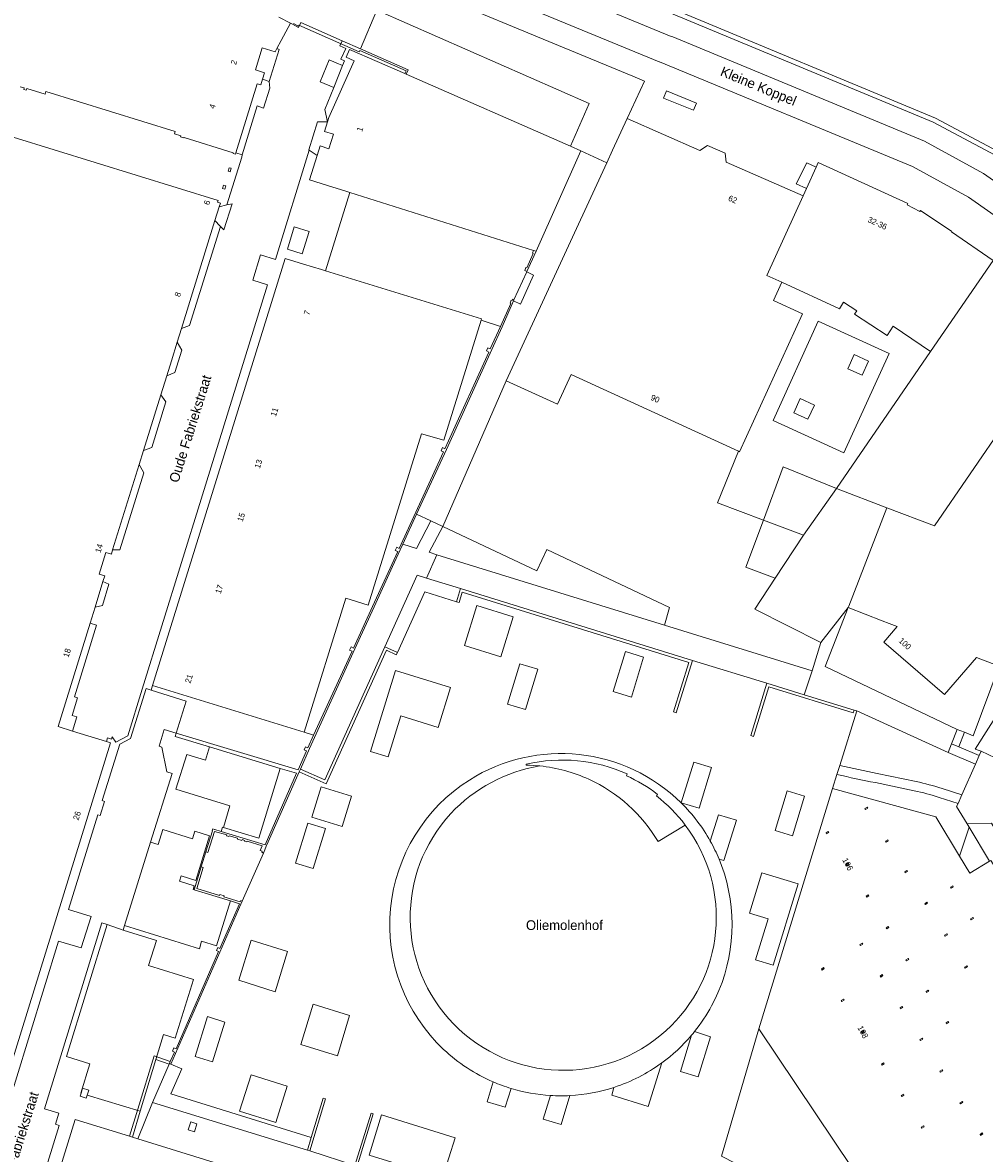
# Model space of a CAD drawing. Header units: metres. Extents: x 151448 to 154749, y 463108 to 465296.
# Tile 294 of 449: x 154432 to 154556, y 463561 to 463706. Entities that reach past the tile are written whole.
import ezdxf
from ezdxf.enums import TextEntityAlignment as Align

# ---------------------------------------------------------------- set-up
doc = ezdxf.new("R2010")
doc.units = ezdxf.units.M
for name, color, linetype, lineweight in [('B-PV-GK-KADEMUUR-GV', 253, 'Continuous', 9), ('B-PV-GR-GROENVOORZIENING-GV', 253, 'Continuous', 9), ('B-PV-IE-TERREINAFSCHEIDING_KUNSTMATIG_HEKWERK-G', 253, 'Continuous', 9), ('B-PV-IE-TERREINAFSCHEIDING_KUNSTMATIG_MUUR-GV', 253, 'Continuous', 9), ('B-PV-OG-BEBOUWING-GV', 1, 'Continuous', 9), ('B-PV-OG-BEBOUWING-T18', 2, 'Continuous', 9), ('B-PV-OG-TERREIN_BEGROEID-GV', 253, 'Continuous', 9), ('B-PV-OG-TERREIN_ERF-GV', 253, 'Continuous', 9), ('B-PV-OG-TOPOGRAFIE-T18', 2, 'Continuous', 9), ('B-PV-OG-WATER-GV', 253, 'Continuous', 9), ('B-PV-VH-GESLOTENVERHARDING_ASFALT-GV', 253, 'Continuous', 9), ('B-PV-VH-GESLOTENVERHARDING_BETON-GV', 253, 'Continuous', 9), ('B-PV-VH-HALFVERHARDING_PUIN-GV', 253, 'Continuous', 9), ('B-PV-VH-HALFVERHARDING_SCHELP-GV', 253, 'Continuous', 9), ('B-PV-VH-OPENVERHARDING_BETONELEMENT-GV', 253, 'Continuous', 9), ('B-PV-VH-OPENVERHARDING_BETONSTRAATSTEEN-GV', 253, 'Continuous', 9), ('B-PV-VH-OPENVERHARDING_SIERBESTRATING-GV', 253, 'Continuous', 9), ('B-PV-VH-OPENVERHARDING_STRAATBAKSTEEN-GV', 253, 'Continuous', 9), ('B-PV-VH-OPENVERHARDING_TEGEL-GV', 253, 'Continuous', 9)]:
    doc.layers.add(name, color=color, linetype=linetype, lineweight=lineweight)
doc.styles.add('Drong', font='txt', dxfattribs={"height": 1.8})

msp = doc.modelspace()

# ---------------------------------------------------------------- linework, layer by layer
at = {"layer": 'B-PV-GK-KADEMUUR-GV', "flags": 128}
for points in [[(154491.196, 463717.62), (154515.275, 463707.544), (154549.088, 463693.498), (154557.036, 463689.243), (154584.759, 463669.819), (154586.116, 463668.869), (154620.806, 463644.539), (154639.847, 463630.844), (154653.605, 463618.336), (154667.03, 463605.589), (154670.836, 463601.231), (154674.023, 463597.583), (154676.6, 463594.632)], [(154677.047, 463595.037), (154667.477, 463605.992), (154654.001, 463618.807), (154640.269, 463631.275), (154621.218, 463644.957), (154586.393, 463669.393), (154557.347, 463689.755), (154549.395, 463694.019), (154515.498, 463708.084), (154491.462, 463718.133)]]:
    msp.add_lwpolyline(points, dxfattribs=at)
at = {"layer": 'B-PV-GR-GROENVOORZIENING-GV', "flags": 128}
for points in [[(154540.797, 463662.861), (154538.976, 463663.688), (154538.148, 463661.868), (154539.969, 463661.04)], [(154533.872, 463657.231), (154532.051, 463658.057), (154531.225, 463656.236), (154533.046, 463655.409)]]:
    msp.add_lwpolyline(points, close=True, dxfattribs=at)
at = {"layer": 'B-PV-IE-TERREINAFSCHEIDING_KUNSTMATIG_HEKWERK-G', "flags": 128}
for points in [[(154467.106, 463706.138), (154467.741, 463705.802), (154467.804, 463705.939), (154475.532, 463702.516), (154475.62, 463702.655), (154481.535, 463700.075), (154481.372, 463699.705)], [(154536.702, 463646.532), (154529.872, 463649.324), (154527.331, 463642.477)], [(154527.331, 463642.477), (154525.089, 463636.437), (154528.845, 463635.02)], [(154536.188, 463608.076), (154549.433, 463604.443)], [(154446.104, 463563.506), (154447.146, 463566.996), (154449.25, 463573.805), (154451.311, 463573.078)]]:
    msp.add_lwpolyline(points, dxfattribs=at)
at = {"layer": 'B-PV-IE-TERREINAFSCHEIDING_KUNSTMATIG_MUUR-GV', "flags": 128}
for points in [[(154498.192, 463676.951), (154497.872, 463677.052), (154497.734, 463676.684), (154497.826, 463676.639), (154497.006, 463674.811), (154496.905, 463674.857), (154496.742, 463674.472), (154497.028, 463674.344)], [(154495.293, 463670.59), (154495.348, 463670.71), (154495.192, 463670.779), (154495.131, 463670.641), (154495.026, 463670.688), (154494.866, 463670.297), (154494.963, 463670.258), (154493.642, 463667.312), (154492.33, 463664.42), (154492.02, 463664.561), (154491.838, 463664.16), (154492.148, 463664.02), (154486.982, 463652.637), (154486.516, 463651.624), (154486.208, 463651.766), (154486.024, 463651.366), (154486.333, 463651.224), (154480.651, 463638.857), (154480.342, 463638.999), (154480.158, 463638.599), (154480.467, 463638.457), (154477.23, 463631.411), (154474.793, 463626.08), (154474.484, 463626.221), (154474.301, 463625.821), (154474.611, 463625.679), (154469.689, 463614.912), (154468.958, 463613.283), (154468.656, 463613.419), (154468.481, 463613.026), (154468.796, 463612.887), (154467.717, 463610.471), (154452.061, 463615.169), (154451.936, 463614.76), (154456.336, 463613.42), (154465.416, 463610.656), (154467.491, 463610.025), (154463.475, 463600.86), (154457.849, 463602.561), (154457.012, 463602.814), (154457.01, 463602.829), (154456.77, 463602.898), (154456.707, 463602.673), (154456.72, 463602.658), (154455.871, 463599.943), (154456.153, 463599.855), (154457.002, 463602.581), (154458.561, 463602.125), (154458.53, 463602.02), (154458.833, 463601.919), (154458.871, 463602.032), (154459.955, 463601.699), (154459.918, 463601.579), (154460.483, 463601.41), (154460.519, 463601.528), (154460.867, 463601.422), (154460.837, 463601.313), (154461.146, 463601.229), (154461.173, 463601.327), (154463.115, 463600.743), (154462.862, 463600.147), (154463.104, 463600.036), (154463.057, 463599.904), (154463.249, 463599.809), (154463.672, 463600.791), (154463.711, 463600.877), (154467.84, 463610.229), (154467.991, 463610.573), (154469.15, 463613.197), (154474.984, 463625.992), (154477.431, 463631.349), (154479.811, 463636.527), (154480.8, 463638.678), (154481.122, 463639.379), (154482.889, 463643.225), (154486.707, 463651.536), (154487.142, 463652.488), (154492.521, 463664.334), (154493.842, 463667.249)], [(154488.515, 463633.696), (154487.996, 463632.019), (154488.325, 463631.917), (154488.731, 463633.23), (154517.783, 463624.244), (154515.82, 463617.895), (154516.167, 463617.788), (154518.244, 463624.501)], [(154480.42, 463625.529), (154478.828, 463626.235), (154471.131, 463609.19), (154467.991, 463610.573), (154467.84, 463610.229), (154471.319, 463608.694), (154479.031, 463625.789), (154480.286, 463625.228)], [(154538.953, 463618.122), (154532.572, 463620.094), (154527.782, 463621.574), (154525.705, 463614.852), (154526.066, 463614.74), (154528.035, 463621.114), (154538.845, 463617.773)], [(154454.362, 463595.083), (154459.037, 463593.661), (154460.179, 463593.313), (154457.675, 463587.571), (154457.395, 463587.694), (154457.232, 463587.295), (154457.498, 463587.172), (154452.061, 463574.701), (154451.768, 463574.826), (154451.588, 463574.428), (154451.88, 463574.304), (154451.311, 463573.078), (154451.215, 463572.85), (154451.406, 463572.763), (154460.362, 463593.244), (154460.522, 463593.627), (154460.346, 463593.718), (154460.276, 463593.572), (154458.188, 463594.214), (154458.22, 463594.319), (154457.659, 463594.491), (154457.625, 463594.38), (154454.715, 463595.275), (154455.557, 463597.947), (154455.276, 463598.036)], [(154469.394, 463563.337), (154468.901, 463561.707), (154469.188, 463561.62), (154471.211, 463568.309), (154470.924, 463568.396)], [(154506.968, 463549.918), (154517.616, 463546.645), (154519.768, 463553.644), (154519.494, 463553.728), (154517.431, 463547.019), (154475.349, 463559.955), (154477.329, 463566.396), (154477.047, 463566.483), (154474.978, 463559.752)]]:
    msp.add_lwpolyline(points, close=True, dxfattribs=at)
at = {"layer": 'B-PV-OG-BEBOUWING-GV', "flags": 128}
for points in [[(154432.08, 463698.018), (154432.592, 463697.881), (154432.538, 463697.678), (154432.871, 463697.589), (154432.935, 463697.816), (154435.269, 463697.084), (154435.37, 463697.405), (154451.932, 463692.289), (154451.842, 463691.995), (154452.676, 463691.738), (154452.639, 463691.61), (154453.071, 463691.482), (154453.087, 463691.525), (154459.393, 463689.577), (154459.361, 463689.475), (154459.672, 463689.378), (154459.729, 463689.562), (154462.474, 463698.387), (154462.907, 463698.254), (154463.131, 463698.979), (154463.39, 463699.821), (154462.242, 463700.175), (154463.11, 463703.007), (154464.757, 463702.516), (154464.99, 463702.943), (154465.543, 463703.957), (154466.716, 463706.178), (154465.23, 463706.953)], [(154426.95, 463559.993), (154443.657, 463613.932), (154443.146, 463614.09), (154438.793, 463615.437), (154436.95, 463616.007), (154441.043, 463629.267), (154441.675, 463631.315), (154442.692, 463634.608), (154442.919, 463635.343), (154442.197, 463635.56), (154443.048, 463638.339), (154443.77, 463638.121), (154443.936, 463638.658), (154447.334, 463649.611), (154447.896, 463651.422), (154450.105, 463658.544), (154450.866, 463660.994), (154451.459, 463662.907), (154452.194, 463665.274), (154452.739, 463667.03), (154457.036, 463680.87), (154457.588, 463682.649), (154457.738, 463683.104), (154457.394, 463683.218), (154457.467, 463683.46), (154425.89, 463693.17)]]:
    msp.add_lwpolyline(points, dxfattribs=at)
for points in [[(154503.952, 463689.809), (154502.613, 463690.396), (154481.567, 463699.62), (154481.372, 463699.705), (154474.3, 463702.805), (154473.852, 463701.813), (154474.873, 463701.352), (154471.655, 463694.084), (154471.482, 463693.522), (154471.096, 463692.281), (154472.228, 463691.929), (154471.655, 463690.079), (154470.52, 463690.437), (154470.129, 463689.196), (154469.164, 463686.116), (154471.484, 463685.38), (154473.821, 463684.639), (154474.314, 463684.483), (154497.872, 463677.052), (154498.192, 463676.951)], [(154509.888, 463693.944), (154508.007, 463689.886), (154507.264, 463688.278), (154494.351, 463660.334), (154500.945, 463657.342), (154502.692, 463661.137), (154524.121, 463651.306), (154524.254, 463651.245), (154532.343, 463668.922), (154528.633, 463670.62), (154529.704, 463672.959), (154527.75, 463673.853), (154532.407, 463684.032), (154522.57, 463688.365), (154522.428, 463689.522), (154520.17, 463690.515), (154519.175, 463689.858)], [(154458.984, 463687.141), (154459.118, 463687.571), (154458.854, 463687.653), (154458.72, 463687.224)], [(154534.101, 463687.725), (154532.843, 463684.982), (154532.407, 463684.032), (154527.75, 463673.853), (154529.704, 463672.959), (154537.09, 463669.582), (154537.6, 463670.395), (154539.312, 463669.321), (154539.018, 463668.869), (154543.189, 463666.16), (154543.948, 463667.36), (154548.756, 463664.084), (154556.797, 463675.743), (154551.421, 463679.41), (154551.468, 463679.482), (154547.471, 463682.173), (154547.365, 463682.016), (154545.745, 463682.897), (154545.824, 463683.069), (154534.369, 463688.31)], [(154458.297, 463684.919), (154458.427, 463685.334), (154458.162, 463685.417), (154458.032, 463685.001)], [(154468.377, 463675.305), (154466.044, 463676.024), (154449.059, 463621.264), (154468.486, 463615.283), (154473.825, 463632.47), (154476.67, 463631.586), (154483.497, 463653.542), (154486.378, 463652.709), (154491.162, 463668.089), (154491.219, 463668.27), (154471.21, 463674.432), (154470.718, 463674.584)], [(154556.797, 463675.743), (154548.756, 463664.084), (154536.702, 463646.532), (154543.167, 463644.06), (154549.246, 463641.736), (154567.542, 463668.402), (154556.899, 463675.72), (154556.874, 463675.69)], [(154557.533, 463623.771), (154572.964, 463646.572), (154570.046, 463648.577), (154574.146, 463654.546), (154578.187, 463660.429), (154578.492, 463660.874), (154567.542, 463668.402), (154549.246, 463641.736), (154543.167, 463644.06), (154538.287, 463631.459), (154538.212, 463631.266), (154542.544, 463629.587), (154543.447, 463629.236), (154544.485, 463628.834), (154542.762, 463626.831), (154550.548, 463620.134), (154554.656, 463624.879)], [(154540.619, 463605.678), (154540.34, 463605.505), (154540.419, 463605.377), (154540.698, 463605.551)], [(154535.635, 463602.55), (154535.356, 463602.377), (154535.435, 463602.249), (154535.714, 463602.422)], [(154543.257, 463601.495), (154542.978, 463601.321), (154543.058, 463601.194), (154543.336, 463601.367)], [(154538.205, 463598.5), (154537.926, 463598.327), (154538.005, 463598.199), (154538.284, 463598.373)], [(154545.718, 463597.555), (154545.439, 463597.381), (154545.518, 463597.254), (154545.797, 463597.427)], [(154540.77, 463594.436), (154540.491, 463594.263), (154540.57, 463594.136), (154540.849, 463594.309)], [(154551.591, 463595.588), (154551.312, 463595.415), (154551.391, 463595.288), (154551.67, 463595.461)], [(154548.285, 463593.491), (154548.006, 463593.317), (154548.085, 463593.19), (154548.364, 463593.363)], [(154554.158, 463591.545), (154553.879, 463591.372), (154553.958, 463591.245), (154554.237, 463591.418)], [(154543.329, 463590.375), (154543.05, 463590.202), (154543.13, 463590.075), (154543.408, 463590.248)], [(154550.838, 463589.432), (154550.56, 463589.259), (154550.639, 463589.132), (154550.918, 463589.305)], [(154539.787, 463587.96), (154540.065, 463588.139), (154539.984, 463588.265), (154539.706, 463588.086)], [(154545.882, 463586.308), (154545.603, 463586.135), (154545.682, 463586.007), (154545.961, 463586.181)], [(154534.841, 463584.811), (154535.119, 463584.989), (154535.038, 463585.116), (154534.759, 463584.937)], [(154542.37, 463583.912), (154542.648, 463584.091), (154542.567, 463584.217), (154542.289, 463584.038)], [(154553.203, 463585.064), (154553.482, 463585.243), (154553.4, 463585.369), (154553.122, 463585.19)], [(154548.451, 463582.251), (154548.172, 463582.078), (154548.251, 463581.95), (154548.53, 463582.123)], [(154537.393, 463580.771), (154537.671, 463580.949), (154537.589, 463581.076), (154537.311, 463580.897)], [(154544.92, 463579.85), (154545.198, 463580.029), (154545.117, 463580.155), (154544.839, 463579.976)], [(154539.968, 463576.699), (154540.246, 463576.878), (154540.165, 463577.004), (154539.887, 463576.825)], [(154551.087, 463578.08), (154551.014, 463578.198), (154550.735, 463578.025), (154550.809, 463577.906), (154550.814, 463577.897), (154551.093, 463578.071)], [(154547.474, 463575.789), (154547.752, 463575.967), (154547.671, 463576.094), (154547.393, 463575.915)], [(154542.531, 463572.625), (154542.809, 463572.804), (154542.728, 463572.93), (154542.45, 463572.751)], [(154550.036, 463571.727), (154550.314, 463571.906), (154550.233, 463572.032), (154549.955, 463571.853)], [(154440.877, 463569.408), (154440.089, 463569.653), (154439.891, 463569.017), (154439.769, 463568.627), (154440.557, 463568.381), (154440.68, 463568.776)], [(154545.071, 463568.599), (154545.349, 463568.778), (154545.268, 463568.904), (154544.99, 463568.725)], [(154552.606, 463567.675), (154552.884, 463567.854), (154552.803, 463567.98), (154552.525, 463567.801)], [(154446.104, 463563.506), (154439.154, 463565.663), (154430.378, 463537.387), (154458.505, 463528.656), (154458.386, 463528.274), (154458.768, 463528.156), (154467.678, 463556.865), (154467.759, 463557.126), (154467.396, 463557.251), (154467.295, 463556.928), (154447.151, 463563.181), (154446.467, 463563.393)], [(154453.954, 463565.339), (154453.634, 463564.312), (154454.422, 463564.067), (154454.742, 463565.094)], [(154547.641, 463564.55), (154547.919, 463564.729), (154547.838, 463564.855), (154547.56, 463564.676)], [(154555.171, 463563.618), (154555.449, 463563.797), (154555.368, 463563.923), (154555.089, 463563.744)]]:
    msp.add_lwpolyline(points, close=True, dxfattribs=at)
at = {"layer": 'B-PV-OG-TERREIN_BEGROEID-GV', "flags": 128}
for points in [[(154484.725, 463642.367), (154482.889, 463643.225), (154481.122, 463639.379), (154482.856, 463638.856)], [(154493.665, 463624.959), (154495.244, 463630.096), (154490.595, 463631.524), (154489.016, 463626.387)], [(154539.287, 463618.019), (154550.99, 463612.681), (154551.429, 463613.797), (154552.156, 463615.649), (154535.256, 463623.704), (154538.212, 463631.266), (154534.699, 463626.787), (154533.568, 463623.164), (154532.572, 463620.094), (154538.953, 463618.122)], [(154554.481, 463613.112), (154563.82, 463627.841), (154557.533, 463623.771), (154554.195, 463614.848), (154553.083, 463615.285), (154552.355, 463613.433), (154554.975, 463612.289), (154555.235, 463612.879)], [(154511.969, 463624.928), (154509.647, 463625.627), (154508.099, 463620.491), (154510.422, 463619.792)], [(154480.885, 463617.378), (154485.647, 463615.897), (154487.239, 463621.015), (154480.195, 463623.206), (154476.967, 463612.827), (154479.249, 463612.118)], [(154498.417, 463623.368), (154496.102, 463624.065), (154494.543, 463618.892), (154496.858, 463618.195)], [(154516.802, 463606.227), (154519.103, 463605.542), (154520.677, 463610.754), (154518.409, 463611.443)], [(154530.371, 463607.771), (154528.827, 463602.683), (154531.052, 463602.008), (154532.596, 463607.096)], [(154471.212, 463602.948), (154468.929, 463603.642), (154467.369, 463598.508), (154469.652, 463597.814)], [(154571.766, 463574.715), (154577.407, 463578.29), (154575.664, 463579.555), (154574.481, 463580.699), (154573.57, 463581.822), (154572.885, 463582.825), (154569.99, 463587.75), (154569.342, 463588.774), (154568.82, 463589.499), (154568.006, 463590.394), (154567.35, 463591.013), (154565.36, 463592.82), (154563.566, 463594.426), (154562.454, 463595.47), (154561.399, 463596.578), (154560.027, 463598.219), (154559.483, 463598.938), (154558.451, 463600.447), (154557.502, 463602.007), (154556.564, 463603.618), (154553.428, 463603.566), (154553.701, 463603.118), (154556.308, 463598.753), (154556.47, 463598.851)], [(154527.147, 463597.273), (154525.557, 463592.109), (154527.944, 463591.374), (154526.33, 463586.131), (154528.597, 463585.432), (154531.802, 463595.84)], [(154461.694, 463588.632), (154460.092, 463583.491), (154464.759, 463582.037), (154466.36, 463587.178)], [(154468.061, 463575.246), (154472.741, 463573.828), (154474.307, 463578.998), (154469.626, 463580.416)], [(154456.073, 463578.835), (154454.493, 463573.723), (154456.741, 463573.028), (154458.321, 463578.14)], [(154460.213, 463566.725), (154464.829, 463565.272), (154466.297, 463569.934), (154461.681, 463571.388)], [(154478.378, 463566.236), (154476.789, 463561.084), (154486.223, 463558.173), (154487.813, 463563.324)]]:
    msp.add_lwpolyline(points, close=True, dxfattribs=at)
for points in [[(154550.99, 463612.681), (154539.287, 463618.019), (154537.11, 463611.035)], [(154550.239, 463608.082), (154552.764, 463607.275), (154554.497, 463611.205), (154550.99, 463612.681)], [(154536.752, 463609.887), (154536.188, 463608.076), (154549.433, 463604.443), (154552.482, 463599.404)], [(154546.661, 463607.792), (154541.691, 463608.835)], [(154541.925, 463610.013), (154546.907, 463608.966)], [(154552.482, 463599.404), (154553.701, 463603.118), (154553.428, 463603.566), (154552.094, 463605.756), (154552.277, 463606.17), (154549.872, 463606.94)], [(154521.647, 463599.025), (154522.254, 463598.846), (154523.867, 463604.035), (154521.598, 463604.725), (154520.527, 463601.334)], [(154518.112, 463576.444), (154516.688, 463571.822), (154518.959, 463571.138), (154520.545, 463576.257), (154518.507, 463576.925)], [(154508.184, 463569.773), (154507.895, 463568.785), (154512.558, 463567.309), (154514.3, 463572.902)], [(154492.715, 463570.47), (154491.945, 463567.93), (154494.231, 463567.227), (154494.992, 463569.638)], [(154500.049, 463568.73), (154499.115, 463565.714), (154501.413, 463565.006), (154502.545, 463568.721)]]:
    msp.add_lwpolyline(points, dxfattribs=at)
at = {"layer": 'B-PV-OG-TERREIN_BEGROEID-GV'}
for points in [[(154537.11, 463611.035, 0.0124722), (154541.925, 463610.013)], [(154541.691, 463608.835, -0.0125447), (154536.752, 463609.887)], [(154546.907, 463608.966, -0.0270199), (154550.239, 463608.082)], [(154549.872, 463606.94, 0.0267969), (154546.661, 463607.792)], [(154520.527, 463601.334, -0.0294527), (154521.647, 463599.025)], [(154518.507, 463576.925, -0.0067839), (154518.112, 463576.444)], [(154514.3, 463572.902, -0.0787732), (154508.184, 463569.773)], [(154494.992, 463569.638, -0.0272777), (154492.715, 463570.47)], [(154502.545, 463568.721, -0.0284451), (154500.049, 463568.73)]]:
    msp.add_lwpolyline(points, format="xyb", dxfattribs=at)
at = {"layer": 'B-PV-OG-TERREIN_ERF-GV', "flags": 128}
for points in [[(154425.89, 463693.17), (154457.467, 463683.46), (154457.394, 463683.218), (154457.738, 463683.104), (154457.588, 463682.649), (154458.562, 463682.871), (154460.506, 463689.008), (154460.542, 463689.309), (154459.729, 463689.562), (154459.672, 463689.378), (154459.361, 463689.475), (154459.393, 463689.577), (154453.087, 463691.525), (154453.071, 463691.482), (154452.639, 463691.61), (154452.676, 463691.738), (154451.842, 463691.995), (154451.932, 463692.289), (154435.37, 463697.405), (154435.269, 463697.084), (154432.935, 463697.816), (154432.871, 463697.589), (154432.538, 463697.678), (154432.592, 463697.881), (154432.08, 463698.018)], [(154560.238, 463543.685), (154567.395, 463547.977), (154574.077, 463551.582), (154575.48, 463552.27), (154576.737, 463552.872), (154581.854, 463555.163), (154583.116, 463555.694), (154583.681, 463555.913), (154582.366, 463557.988), (154581.862, 463558.782), (154581.84, 463558.818), (154577.548, 463565.591), (154577.375, 463565.864), (154576.591, 463567.101), (154571.766, 463574.715), (154556.47, 463598.851), (154556.308, 463598.753), (154553.796, 463597.233), (154552.482, 463599.404), (154549.433, 463604.443), (154536.188, 463608.076), (154526.74, 463577.279), (154538.768, 463559.367)]]:
    msp.add_lwpolyline(points, dxfattribs=at)
for points in [[(154459.118, 463687.571), (154458.984, 463687.141), (154458.72, 463687.224), (154458.854, 463687.653)], [(154458.427, 463685.334), (154458.297, 463684.919), (154458.032, 463685.001), (154458.162, 463685.417)], [(154532.482, 463640.536), (154528.845, 463635.02), (154526.231, 463631.055), (154534.699, 463626.787), (154538.212, 463631.266), (154538.287, 463631.459), (154543.167, 463644.06), (154536.702, 463646.532)], [(154458.13, 463603.076), (154458.016, 463603.111), (154457.849, 463602.561), (154463.475, 463600.86), (154467.491, 463610.025), (154465.416, 463610.656), (154462.678, 463601.693)], [(154540.619, 463605.678), (154540.698, 463605.551), (154540.419, 463605.377), (154540.34, 463605.505)], [(154535.635, 463602.55), (154535.714, 463602.422), (154535.435, 463602.249), (154535.356, 463602.377)], [(154543.257, 463601.495), (154543.336, 463601.367), (154543.058, 463601.194), (154542.978, 463601.321)], [(154538.205, 463598.5), (154538.284, 463598.373), (154538.005, 463598.199), (154537.926, 463598.327)], [(154545.718, 463597.555), (154545.797, 463597.427), (154545.518, 463597.254), (154545.439, 463597.381)], [(154540.77, 463594.436), (154540.849, 463594.309), (154540.57, 463594.136), (154540.491, 463594.263)], [(154551.591, 463595.588), (154551.67, 463595.461), (154551.391, 463595.288), (154551.312, 463595.415)], [(154548.285, 463593.491), (154548.364, 463593.363), (154548.085, 463593.19), (154548.006, 463593.317)], [(154554.158, 463591.545), (154554.237, 463591.418), (154553.958, 463591.245), (154553.879, 463591.372)], [(154543.329, 463590.375), (154543.408, 463590.248), (154543.13, 463590.075), (154543.05, 463590.202)], [(154550.838, 463589.432), (154550.918, 463589.305), (154550.639, 463589.132), (154550.56, 463589.259)], [(154539.787, 463587.96), (154539.706, 463588.086), (154539.984, 463588.265), (154540.065, 463588.139)], [(154545.882, 463586.308), (154545.961, 463586.181), (154545.682, 463586.007), (154545.603, 463586.135)], [(154534.841, 463584.811), (154534.759, 463584.937), (154535.038, 463585.116), (154535.119, 463584.989)], [(154542.37, 463583.912), (154542.289, 463584.038), (154542.567, 463584.217), (154542.648, 463584.091)], [(154553.203, 463585.064), (154553.122, 463585.19), (154553.4, 463585.369), (154553.482, 463585.243)], [(154548.451, 463582.251), (154548.53, 463582.123), (154548.251, 463581.95), (154548.172, 463582.078)], [(154537.393, 463580.771), (154537.311, 463580.897), (154537.589, 463581.076), (154537.671, 463580.949)], [(154544.92, 463579.85), (154544.839, 463579.976), (154545.117, 463580.155), (154545.198, 463580.029)], [(154539.968, 463576.699), (154539.887, 463576.825), (154540.165, 463577.004), (154540.246, 463576.878)], [(154550.809, 463577.906), (154550.735, 463578.025), (154551.014, 463578.198), (154551.087, 463578.08), (154551.093, 463578.071), (154550.814, 463577.897)], [(154547.474, 463575.789), (154547.393, 463575.915), (154547.671, 463576.094), (154547.752, 463575.967)], [(154542.531, 463572.625), (154542.45, 463572.751), (154542.728, 463572.93), (154542.809, 463572.804)], [(154550.036, 463571.727), (154549.955, 463571.853), (154550.233, 463572.032), (154550.314, 463571.906)], [(154545.071, 463568.599), (154544.99, 463568.725), (154545.268, 463568.904), (154545.349, 463568.778)], [(154552.606, 463567.675), (154552.525, 463567.801), (154552.803, 463567.98), (154552.884, 463567.854)], [(154547.641, 463564.55), (154547.56, 463564.676), (154547.838, 463564.855), (154547.919, 463564.729)], [(154555.171, 463563.618), (154555.089, 463563.744), (154555.368, 463563.923), (154555.449, 463563.797)]]:
    msp.add_lwpolyline(points, close=True, dxfattribs=at)
at = {"layer": 'B-PV-OG-WATER-GV', "flags": 128}
msp.add_lwpolyline([(154491.462, 463718.133), (154515.498, 463708.084), (154549.395, 463694.019), (154557.347, 463689.755), (154586.393, 463669.393), (154621.218, 463644.957), (154640.269, 463631.275), (154654.001, 463618.807), (154667.477, 463605.992), (154677.047, 463595.037)], dxfattribs=at)
at = {"layer": 'B-PV-VH-GESLOTENVERHARDING_ASFALT-GV', "flags": 128}
for points in [[(154447.896, 463651.422), (154447.334, 463649.611), (154447.923, 463648.533), (154444.843, 463638.688), (154443.936, 463638.658), (154443.77, 463638.121), (154443.048, 463638.339), (154442.197, 463635.56), (154442.919, 463635.343), (154442.692, 463634.608), (154443.459, 463634.267), (154442.633, 463631.527), (154441.675, 463631.315), (154441.043, 463629.267), (154441.856, 463629.013), (154439.061, 463619.844), (154439.432, 463619.719), (154438.759, 463617.443), (154439.334, 463617.248), (154438.793, 463615.437), (154443.146, 463614.09), (154443.29, 463614.558), (154443.802, 463614.4), (154443.857, 463614.708), (154444.363, 463614.011), (154445.888, 463614.82), (154447.736, 463620.798), (154455.271, 463645.179), (154463.799, 463672.653), (154461.89, 463673.251), (154462.866, 463676.466), (154464.787, 463675.865), (154469.105, 463689.899), (154469.059, 463689.929), (154470.185, 463693.537), (154471.482, 463693.522), (154471.12, 463695.102), (154472.277, 463697.923), (154470.542, 463698.667), (154471.701, 463701.472), (154472.581, 463701.093), (154473.408, 463700.736), (154473.638, 463701.339), (154473.191, 463701.541), (154473.818, 463702.927), (154473.038, 463703.28), (154473.332, 463703.913), (154468.04, 463706.242), (154467.768, 463705.623), (154466.984, 463706.037), (154466.716, 463706.178), (154465.543, 463703.957), (154464.99, 463702.943), (154465.269, 463702.792), (154464.009, 463698.708), (154464.062, 463697.862), (154463.273, 463695.285), (154462.468, 463695.572), (154460.542, 463689.309), (154460.506, 463689.008), (154458.562, 463682.871), (154459.236, 463683.025), (154458.182, 463679.679), (154457.76, 463680.098), (154453.779, 463667.431), (154452.739, 463667.03), (154452.194, 463665.274), (154452.795, 463664.271), (154451.914, 463661.412), (154450.866, 463660.994), (154450.105, 463658.544), (154450.741, 463657.643), (154448.948, 463651.799)], [(154497.005, 463674.295), (154497.882, 463673.881), (154496.192, 463670.179), (154495.293, 463670.59), (154493.842, 463667.249), (154492.521, 463664.334), (154487.142, 463652.488), (154486.707, 463651.536), (154482.889, 463643.225), (154484.725, 463642.367), (154486.255, 463641.652), (154494.351, 463660.334), (154507.264, 463688.278), (154503.952, 463689.809), (154498.192, 463676.951), (154497.028, 463674.344)], [(154493.665, 463624.959), (154489.016, 463626.387), (154490.595, 463631.524), (154495.244, 463630.096)], [(154511.969, 463624.928), (154510.422, 463619.792), (154508.099, 463620.491), (154509.647, 463625.627)], [(154480.885, 463617.378), (154479.249, 463612.118), (154476.967, 463612.827), (154480.195, 463623.206), (154487.239, 463621.015), (154485.647, 463615.897)], [(154498.417, 463623.368), (154496.858, 463618.195), (154494.543, 463618.892), (154496.102, 463624.065)], [(154516.802, 463606.227), (154518.409, 463611.443), (154520.677, 463610.754), (154519.103, 463605.542)], [(154474.528, 463607.1), (154473.342, 463603.22), (154469.463, 463604.404), (154470.649, 463608.285)], [(154530.371, 463607.771), (154532.596, 463607.096), (154531.052, 463602.008), (154528.827, 463602.683)], [(154471.212, 463602.948), (154469.652, 463597.814), (154467.369, 463598.508), (154468.929, 463603.642)], [(154527.147, 463597.273), (154531.802, 463595.84), (154528.597, 463585.432), (154526.33, 463586.131), (154527.944, 463591.374), (154525.557, 463592.109)], [(154461.694, 463588.632), (154466.36, 463587.178), (154464.759, 463582.037), (154460.092, 463583.491)], [(154468.061, 463575.246), (154469.626, 463580.416), (154474.307, 463578.998), (154472.741, 463573.828)], [(154456.073, 463578.835), (154458.321, 463578.14), (154456.741, 463573.028), (154454.493, 463573.723)], [(154460.213, 463566.725), (154461.681, 463571.388), (154466.297, 463569.934), (154464.829, 463565.272)], [(154478.378, 463566.236), (154487.813, 463563.324), (154486.223, 463558.173), (154476.789, 463561.084)]]:
    msp.add_lwpolyline(points, close=True, dxfattribs=at)
for points in [[(154521.972, 463560.972), (154526.74, 463577.279), (154536.188, 463608.076), (154536.752, 463609.887), (154537.11, 463611.035), (154539.287, 463618.019), (154538.953, 463618.122), (154538.845, 463617.773), (154528.035, 463621.114), (154526.066, 463614.74), (154525.705, 463614.852), (154527.782, 463621.574), (154518.244, 463624.501), (154516.167, 463617.788), (154515.82, 463617.895), (154517.783, 463624.244), (154488.731, 463633.23), (154488.325, 463631.917), (154487.996, 463632.019), (154483.942, 463633.284), (154480.42, 463625.529), (154480.286, 463625.228), (154479.031, 463625.789), (154471.319, 463608.694), (154467.84, 463610.229), (154463.711, 463600.877), (154463.672, 463600.791), (154463.249, 463599.809), (154460.522, 463593.627), (154460.362, 463593.244), (154451.406, 463572.763), (154452.81, 463572.143), (154451.388, 463568.924), (154469.394, 463563.337), (154470.924, 463568.396), (154471.211, 463568.309), (154469.188, 463561.62), (154474.978, 463559.752), (154477.047, 463566.483), (154477.329, 463566.396), (154475.349, 463559.955)], [(154430, 463541.948), (154437.098, 463564.874), (154436.605, 463565.043), (154437.035, 463566.445), (154435.182, 463567.041), (154442.529, 463590.846), (154443.234, 463590.65), (154445.273, 463589.919), (154445.459, 463590.501), (154448.796, 463601.196), (154451.545, 463609.985), (154450.865, 463610.201), (154450.242, 463613.396), (154449.878, 463613.513), (154450.52, 463615.628), (154452.061, 463615.169), (154453.337, 463619.286), (154448.878, 463620.686), (154448.214, 463620.894), (154446.232, 463614.506), (154444.855, 463613.777), (154442.6, 463606.527), (154442.892, 463606.434), (154442.351, 463604.616), (154442.047, 463604.705), (154438.261, 463592.571), (154441.18, 463591.653), (154439.915, 463587.636), (154436.998, 463588.532), (154427.755, 463558.623)], [(154520.527, 463601.334), (154521.598, 463604.725), (154523.867, 463604.035), (154522.254, 463598.846), (154521.647, 463599.025)], [(154518.507, 463576.925), (154520.545, 463576.257), (154518.959, 463571.138), (154516.688, 463571.822), (154518.112, 463576.444)], [(154535.705, 463550.004), (154538.768, 463559.367), (154526.74, 463577.279), (154521.972, 463560.972), (154529.129, 463557.259), (154527.201, 463550.895)], [(154514.3, 463572.902), (154512.558, 463567.309), (154507.895, 463568.785), (154508.184, 463569.773)], [(154494.992, 463569.638), (154494.231, 463567.227), (154491.945, 463567.93), (154492.715, 463570.47)], [(154502.545, 463568.721), (154501.413, 463565.006), (154499.115, 463565.714), (154500.049, 463568.73)]]:
    msp.add_lwpolyline(points, dxfattribs=at)
at = {"layer": 'B-PV-VH-GESLOTENVERHARDING_ASFALT-GV'}
for points in [[(154489.649, 463609.163, -0.3491325), (154516.802, 463606.227)], [(154486.356, 463574.634, -0.489648), (154489.649, 463609.163)], [(154516.802, 463606.227, -0.0705438), (154520.527, 463601.334)], [(154521.647, 463599.025, -0.0227636), (154522.328, 463597.144)], [(154522.328, 463597.144, -0.2017544), (154520.687, 463580.218)], [(154520.687, 463580.218, -0.0450867), (154518.507, 463576.925)], [(154518.112, 463576.444, -0.0592874), (154514.3, 463572.902)], [(154492.715, 463570.47, -0.0871372), (154486.356, 463574.634)], [(154500.049, 463568.73, -0.0589108), (154494.992, 463569.638)], [(154508.184, 463569.773, -0.0656136), (154502.545, 463568.721)]]:
    msp.add_lwpolyline(points, format="xyb", dxfattribs=at)
at = {"layer": 'B-PV-VH-GESLOTENVERHARDING_BETON-GV', "flags": 128}
for points in [[(154518.394, 463695.013), (154518.759, 463695.926), (154514.906, 463697.483), (154514.532, 463696.558)], [(154474.314, 463684.483), (154471.21, 463674.432), (154491.219, 463668.27), (154491.162, 463668.089), (154493.642, 463667.312), (154494.963, 463670.258), (154494.866, 463670.297), (154495.026, 463670.688), (154495.131, 463670.641), (154495.192, 463670.779), (154495.348, 463670.71), (154497.005, 463674.295), (154497.028, 463674.344), (154496.742, 463674.472), (154496.905, 463674.857), (154497.006, 463674.811), (154497.826, 463676.639), (154497.734, 463676.684), (154497.872, 463677.052)], [(154458.562, 463682.871), (154457.588, 463682.649), (154457.036, 463680.87), (154457.709, 463680.149), (154457.76, 463680.098), (154458.182, 463679.679), (154459.236, 463683.025)], [(154469.128, 463679.466), (154467.214, 463680.063), (154466.324, 463677.193), (154468.235, 463676.6)], [(154495.348, 463670.71), (154495.293, 463670.59), (154496.192, 463670.179), (154497.882, 463673.881), (154497.005, 463674.295)], [(154528.577, 463655.24), (154537.659, 463651.121), (154543.445, 463663.854), (154534.358, 463667.984)], [(154540.797, 463662.861), (154539.969, 463661.04), (154538.148, 463661.868), (154538.976, 463663.688)], [(154533.872, 463657.231), (154533.046, 463655.409), (154531.225, 463656.236), (154532.051, 463658.057)], [(154458.13, 463603.076), (154462.678, 463601.693), (154465.416, 463610.656), (154456.336, 463613.42), (154455.817, 463611.716), (154453.429, 463612.441), (154452.026, 463607.973), (154458.971, 463605.852)], [(154459.037, 463593.661), (154454.362, 463595.083), (154454.247, 463595.118), (154454.395, 463595.613), (154452.493, 463596.203), (154452.698, 463596.868), (154454.593, 463596.274), (154456.361, 463602.019), (154454.47, 463602.596), (154454.161, 463601.635), (154450.347, 463602.811), (154449.756, 463600.903), (154448.796, 463601.196), (154445.459, 463590.501), (154455.046, 463587.543), (154455.342, 463588.502), (154457.253, 463587.924)], [(154455.871, 463599.943), (154455.276, 463598.036), (154455.557, 463597.947), (154454.715, 463595.275), (154457.625, 463594.38), (154457.659, 463594.491), (154458.22, 463594.319), (154458.188, 463594.214), (154460.276, 463593.572), (154460.346, 463593.718), (154460.522, 463593.627), (154463.249, 463599.809), (154463.057, 463599.904), (154463.104, 463600.036), (154462.862, 463600.147), (154463.115, 463600.743), (154461.173, 463601.327), (154461.146, 463601.229), (154460.837, 463601.313), (154460.867, 463601.422), (154460.519, 463601.528), (154460.483, 463601.41), (154459.918, 463601.579), (154459.955, 463601.699), (154458.871, 463602.032), (154458.833, 463601.919), (154458.53, 463602.02), (154458.561, 463602.125), (154457.002, 463602.581), (154456.153, 463599.855)]]:
    msp.add_lwpolyline(points, close=True, dxfattribs=at)
at = {"layer": 'B-PV-VH-GESLOTENVERHARDING_BETON-GV'}
for points in [[(154509.888, 463609.95, 0.162121), (154496.947, 463611.214)], [(154496.925, 463611.057, -0.0225622), (154498.7, 463610.965)], [(154498.7, 463610.965, -0.083921), (154504.954, 463609.266)], [(154504.954, 463609.266, -0.1528899), (154513.832, 463601.289)], [(154513.759, 463607.329, 0.0629257), (154509.785, 463609.711)], [(154517.315, 463603.396, 0.0653237), (154513.612, 463607.133)]]:
    msp.add_lwpolyline(points, format="xyb", dxfattribs=at)
at = {"layer": 'B-PV-VH-GESLOTENVERHARDING_BETON-GV', "flags": 128}
for points in [[(154496.947, 463611.214), (154496.925, 463611.057)], [(154509.785, 463609.711), (154509.888, 463609.95)], [(154513.612, 463607.133), (154513.759, 463607.329)], [(154513.832, 463601.289), (154517.315, 463603.396)]]:
    msp.add_lwpolyline(points, dxfattribs=at)
at = {"layer": 'B-PV-VH-HALFVERHARDING_PUIN-GV', "flags": 128}
msp.add_lwpolyline([(154514.637, 463629.023), (154515.31, 463631.288), (154499.575, 463638.698), (154498.306, 463635.981), (154486.255, 463641.652), (154484.498, 463638.35), (154485.467, 463638.05)], close=True, dxfattribs=at)
at = {"layer": 'B-PV-VH-HALFVERHARDING_SCHELP-GV', "flags": 128}
msp.add_lwpolyline([(154557.533, 463623.771), (154554.656, 463624.879), (154550.548, 463620.134), (154542.762, 463626.831), (154544.485, 463628.834), (154543.447, 463629.236), (154542.544, 463629.587), (154538.212, 463631.266), (154535.256, 463623.704), (154552.156, 463615.649), (154553.083, 463615.285), (154554.195, 463614.848)], close=True, dxfattribs=at)
at = {"layer": 'B-PV-VH-HALFVERHARDING_SCHELP-GV'}
for points in [[(154498.7, 463610.965, 0.1663632), (154487.271, 463604.868)], [(154504.954, 463609.266, 0.083921), (154498.7, 463610.965)], [(154513.832, 463601.289, 0.1528899), (154504.954, 463609.266)], [(154487.271, 463604.868, 0.3995263), (154487.651, 463577.881)], [(154514.81, 463576.998, 0.3897631), (154517.315, 463603.396)], [(154487.651, 463577.881, 0.4027019), (154514.81, 463576.998)]]:
    msp.add_lwpolyline(points, format="xyb", dxfattribs=at)
at = {"layer": 'B-PV-VH-HALFVERHARDING_SCHELP-GV', "flags": 128}
msp.add_lwpolyline([(154517.315, 463603.396), (154513.832, 463601.289)], dxfattribs=at)
at = {"layer": 'B-PV-VH-OPENVERHARDING_BETONELEMENT-GV', "flags": 128}
for points in [[(154464.99, 463702.943), (154464.757, 463702.516), (154463.11, 463703.007), (154462.242, 463700.175), (154463.39, 463699.821), (154463.131, 463698.979), (154464.009, 463698.708), (154465.269, 463702.792)], [(154471.482, 463693.522), (154471.655, 463694.084), (154474.873, 463701.352), (154473.852, 463701.813), (154474.3, 463702.805), (154481.372, 463699.705), (154481.567, 463699.62), (154481.818, 463700.191), (154475.681, 463702.883), (154473.332, 463703.913), (154473.038, 463703.28), (154473.818, 463702.927), (154473.191, 463701.541), (154473.638, 463701.339), (154473.408, 463700.736), (154472.277, 463697.923), (154471.12, 463695.102)], [(154471.096, 463692.281), (154471.482, 463693.522), (154470.185, 463693.537), (154469.059, 463689.929), (154469.105, 463689.899), (154470.129, 463689.196), (154470.52, 463690.437), (154471.655, 463690.079), (154472.228, 463691.929)], [(154532.843, 463684.982), (154534.101, 463687.725), (154532.888, 463688.283), (154531.53, 463685.586)], [(154478.828, 463626.235), (154480.42, 463625.529), (154483.942, 463633.284), (154487.996, 463632.019), (154488.515, 463633.696), (154484.166, 463635.042), (154482.972, 463635.411)], [(154551.429, 463613.797), (154552.355, 463613.433), (154553.083, 463615.285), (154552.156, 463615.649)], [(154451.406, 463572.763), (154451.215, 463572.85), (154451.176, 463572.76), (154449.041, 463567.844), (154468.901, 463561.707), (154469.394, 463563.337), (154451.388, 463568.924), (154452.81, 463572.143)]]:
    msp.add_lwpolyline(points, close=True, dxfattribs=at)
at = {"layer": 'B-PV-VH-OPENVERHARDING_BETONELEMENT-GV'}
for points in [[(154516.802, 463606.227, 0.3491325), (154489.649, 463609.163)], [(154496.947, 463611.214, -0.162121), (154509.888, 463609.95)], [(154487.271, 463604.868, -0.1663632), (154498.7, 463610.965)], [(154498.7, 463610.965, 0.0225622), (154496.925, 463611.057)], [(154489.649, 463609.163, 0.489648), (154486.356, 463574.634)], [(154509.785, 463609.711, -0.0629257), (154513.759, 463607.329)], [(154513.612, 463607.133, -0.0653237), (154517.315, 463603.396)], [(154520.527, 463601.334, 0.0705438), (154516.802, 463606.227)], [(154487.651, 463577.881, -0.3995263), (154487.271, 463604.868)], [(154517.315, 463603.396, -0.3897631), (154514.81, 463576.998)], [(154521.647, 463599.025, 0.0294527), (154520.527, 463601.334)], [(154522.328, 463597.144, 0.0227636), (154521.647, 463599.025)], [(154520.687, 463580.218, 0.2017544), (154522.328, 463597.144)], [(154518.507, 463576.925, 0.0450867), (154520.687, 463580.218)], [(154514.81, 463576.998, -0.4027019), (154487.651, 463577.881)], [(154518.112, 463576.444, 0.0067839), (154518.507, 463576.925)], [(154514.3, 463572.902, 0.0592874), (154518.112, 463576.444)], [(154486.356, 463574.634, 0.0871372), (154492.715, 463570.47)], [(154508.184, 463569.773, 0.0787732), (154514.3, 463572.902)], [(154492.715, 463570.47, 0.0272777), (154494.992, 463569.638)], [(154494.992, 463569.638, 0.0589108), (154500.049, 463568.73)], [(154502.545, 463568.721, 0.0656136), (154508.184, 463569.773)], [(154500.049, 463568.73, 0.0284451), (154502.545, 463568.721)]]:
    msp.add_lwpolyline(points, format="xyb", dxfattribs=at)
at = {"layer": 'B-PV-VH-OPENVERHARDING_BETONELEMENT-GV', "flags": 128}
for points in [[(154496.925, 463611.057), (154496.947, 463611.214)], [(154509.888, 463609.95), (154509.785, 463609.711)], [(154513.759, 463607.329), (154513.612, 463607.133)]]:
    msp.add_lwpolyline(points, dxfattribs=at)
at = {"layer": 'B-PV-VH-OPENVERHARDING_BETONSTRAATSTEEN-GV', "flags": 128}
for points in [[(154465.23, 463706.953), (154466.716, 463706.178), (154466.984, 463706.037), (154467.768, 463705.623), (154468.04, 463706.242), (154473.332, 463703.913), (154475.681, 463702.883), (154477.804, 463707.831), (154505.007, 463695.859), (154502.613, 463690.396), (154503.952, 463689.809), (154507.264, 463688.278), (154508.007, 463689.886), (154509.888, 463693.944), (154512.11, 463698.761), (154510.609, 463699.375), (154499.092, 463704.127), (154487.552, 463708.922)], [(154427.755, 463558.623), (154436.998, 463588.532), (154439.915, 463587.636), (154441.18, 463591.653), (154438.261, 463592.571), (154442.047, 463604.705), (154442.351, 463604.616), (154442.892, 463606.434), (154442.6, 463606.527), (154444.855, 463613.777), (154446.232, 463614.506), (154448.214, 463620.894), (154448.878, 463620.686), (154449.059, 463621.264), (154466.044, 463676.024), (154468.377, 463675.305), (154470.718, 463674.584), (154471.21, 463674.432), (154474.314, 463684.483), (154473.821, 463684.639), (154471.484, 463685.38), (154469.164, 463686.116), (154470.129, 463689.196), (154469.105, 463689.899), (154464.787, 463675.865), (154462.866, 463676.466), (154461.89, 463673.251), (154463.799, 463672.653), (154455.271, 463645.179), (154447.736, 463620.798), (154445.888, 463614.82), (154444.363, 463614.011), (154443.857, 463614.708), (154443.802, 463614.4), (154443.29, 463614.558), (154443.146, 463614.09), (154443.657, 463613.932), (154426.95, 463559.993)], [(154430.378, 463537.387), (154439.154, 463565.663), (154446.104, 463563.506), (154446.467, 463563.393), (154447.463, 463566.71), (154440.68, 463568.776), (154440.557, 463568.381), (154439.769, 463568.627), (154439.891, 463569.017), (154439.854, 463569.028), (154441.032, 463572.802), (154438.006, 463573.742), (154443.234, 463590.65), (154442.529, 463590.846), (154435.182, 463567.041), (154437.035, 463566.445), (154436.605, 463565.043), (154437.098, 463564.874), (154430, 463541.948)]]:
    msp.add_lwpolyline(points, dxfattribs=at)
for points in [[(154475.681, 463702.883), (154481.818, 463700.191), (154481.567, 463699.62), (154502.613, 463690.396), (154505.007, 463695.859), (154477.804, 463707.831)], [(154473.408, 463700.736), (154472.581, 463701.093), (154471.701, 463701.472), (154470.542, 463698.667), (154472.277, 463697.923)], [(154459.729, 463689.562), (154460.542, 463689.309), (154462.468, 463695.572), (154463.273, 463695.285), (154464.062, 463697.862), (154464.009, 463698.708), (154463.131, 463698.979), (154462.907, 463698.254), (154462.474, 463698.387)], [(154457.76, 463680.098), (154457.709, 463680.149), (154457.036, 463680.87), (154452.739, 463667.03), (154453.779, 463667.431)], [(154469.128, 463679.466), (154468.235, 463676.6), (154466.324, 463677.193), (154467.214, 463680.063)], [(154527.331, 463642.477), (154532.482, 463640.536), (154536.702, 463646.532), (154548.756, 463664.084), (154543.948, 463667.36), (154543.189, 463666.16), (154539.018, 463668.869), (154539.312, 463669.321), (154537.6, 463670.395), (154537.09, 463669.582), (154529.704, 463672.959), (154528.633, 463670.62), (154532.343, 463668.922), (154524.254, 463651.245), (154524.121, 463651.306), (154521.431, 463644.7)], [(154528.577, 463655.24), (154534.358, 463667.984), (154543.445, 463663.854), (154537.659, 463651.121)], [(154452.194, 463665.274), (154451.459, 463662.907), (154450.866, 463660.994), (154451.914, 463661.412), (154452.795, 463664.271)], [(154532.482, 463640.536), (154527.331, 463642.477), (154521.431, 463644.7), (154524.121, 463651.306), (154502.692, 463661.137), (154500.945, 463657.342), (154494.351, 463660.334), (154486.255, 463641.652), (154498.306, 463635.981), (154499.575, 463638.698), (154515.31, 463631.288), (154514.637, 463629.023), (154533.568, 463623.164), (154534.699, 463626.787), (154526.231, 463631.055), (154528.845, 463635.02)], [(154447.896, 463651.422), (154448.948, 463651.799), (154450.741, 463657.643), (154450.105, 463658.544)], [(154447.334, 463649.611), (154443.936, 463638.658), (154444.843, 463638.688), (154447.923, 463648.533)], [(154441.675, 463631.315), (154442.633, 463631.527), (154443.459, 463634.267), (154442.692, 463634.608)], [(154441.043, 463629.267), (154436.95, 463616.007), (154438.793, 463615.437), (154439.334, 463617.248), (154438.759, 463617.443), (154439.432, 463619.719), (154439.061, 463619.844), (154441.856, 463629.013)], [(154468.486, 463615.283), (154449.059, 463621.264), (154448.878, 463620.686), (154453.337, 463619.286), (154452.061, 463615.169), (154467.717, 463610.471), (154468.796, 463612.887), (154468.481, 463613.026), (154468.656, 463613.419), (154468.958, 463613.283), (154469.689, 463614.912)], [(154455.276, 463598.036), (154455.871, 463599.943), (154456.72, 463602.658), (154456.707, 463602.673), (154456.77, 463602.898), (154457.01, 463602.829), (154457.012, 463602.814), (154457.849, 463602.561), (154458.016, 463603.111), (154458.13, 463603.076), (154458.971, 463605.852), (154452.026, 463607.973), (154453.429, 463612.441), (154455.817, 463611.716), (154456.336, 463613.42), (154451.936, 463614.76), (154452.061, 463615.169), (154450.52, 463615.628), (154449.878, 463613.513), (154450.242, 463613.396), (154450.865, 463610.201), (154451.545, 463609.985), (154448.796, 463601.196), (154449.756, 463600.903), (154450.347, 463602.811), (154454.161, 463601.635), (154454.47, 463602.596), (154456.361, 463602.019), (154454.593, 463596.274), (154452.698, 463596.868), (154452.493, 463596.203), (154454.395, 463595.613), (154454.247, 463595.118), (154454.362, 463595.083)], [(154474.528, 463607.1), (154470.649, 463608.285), (154469.463, 463604.404), (154473.342, 463603.22)], [(154445.459, 463590.501), (154445.273, 463589.919), (154449.558, 463588.616), (154448.551, 463585.377), (154454.303, 463583.592), (154451.952, 463576.074), (154450.45, 463576.556), (154449.451, 463573.347), (154451.176, 463572.76), (154451.215, 463572.85), (154451.311, 463573.078), (154451.88, 463574.304), (154451.588, 463574.428), (154451.768, 463574.826), (154452.061, 463574.701), (154457.498, 463587.172), (154457.232, 463587.295), (154457.395, 463587.694), (154457.675, 463587.571), (154460.179, 463593.313), (154459.037, 463593.661), (154457.253, 463587.924), (154455.342, 463588.502), (154455.046, 463587.543)], [(154449.451, 463573.347), (154447.463, 463566.71), (154446.467, 463563.393), (154447.151, 463563.181), (154449.041, 463567.844), (154451.176, 463572.76)]]:
    msp.add_lwpolyline(points, close=True, dxfattribs=at)
at = {"layer": 'B-PV-VH-OPENVERHARDING_SIERBESTRATING-GV', "flags": 128}
msp.add_lwpolyline([(154449.451, 463573.347), (154450.45, 463576.556), (154451.952, 463576.074), (154454.303, 463583.592), (154448.551, 463585.377), (154449.558, 463588.616), (154445.273, 463589.919), (154443.234, 463590.65), (154438.006, 463573.742), (154441.032, 463572.802), (154439.854, 463569.028), (154439.891, 463569.017), (154440.089, 463569.653), (154440.877, 463569.408), (154440.68, 463568.776), (154447.463, 463566.71)], close=True, dxfattribs=at)
at = {"layer": 'B-PV-VH-OPENVERHARDING_STRAATBAKSTEEN-GV', "flags": 128}
for points in [[(154665.557, 463596.9), (154668.669, 463599.453), (154665.14, 463603.607), (154651.518, 463616.468), (154638.154, 463628.642), (154619.539, 463642.001), (154584.473, 463666.653), (154583.177, 463667.561), (154555.545, 463686.909), (154547.968, 463691.068), (154515.718, 463704.406), (154515.524, 463704.486), (154479.461, 463719.398), (154477.399, 463714.865)], [(154479.461, 463719.398), (154515.524, 463704.486), (154515.718, 463704.406), (154547.968, 463691.068), (154555.545, 463686.909), (154583.177, 463667.561), (154584.473, 463666.653), (154619.539, 463642.001), (154638.154, 463628.642), (154651.518, 463616.468), (154665.14, 463603.607), (154668.669, 463599.453), (154670.836, 463601.231), (154667.03, 463605.589), (154653.605, 463618.336), (154639.847, 463630.844), (154620.806, 463644.539), (154586.116, 463668.869), (154584.759, 463669.819), (154557.036, 463689.243), (154549.088, 463693.498), (154515.275, 463707.544)], [(154664.758, 463598.415), (154664.835, 463598.286), (154664.43, 463598.748), (154662.504, 463601.025), (154658.851, 463604.463), (154647.933, 463614.741), (154635.388, 463626.236), (154617.491, 463639.05), (154582.241, 463663.778), (154581.091, 463664.584), (154553.594, 463683.869), (154546.444, 463687.805), (154514.035, 463701.218), (154513.986, 463701.238), (154479.29, 463715.546)], [(154479.29, 463715.546), (154513.986, 463701.238), (154514.035, 463701.218), (154546.444, 463687.805), (154553.594, 463683.869), (154581.091, 463664.584), (154582.241, 463663.778), (154617.491, 463639.05), (154635.388, 463626.236), (154647.933, 463614.741), (154658.851, 463604.463), (154662.504, 463601.025), (154664.43, 463598.748), (154664.835, 463598.286), (154664.758, 463598.415)], [(154487.552, 463708.922), (154499.092, 463704.127), (154510.609, 463699.375), (154512.11, 463698.761), (154509.888, 463693.944), (154519.175, 463689.858), (154520.17, 463690.515), (154522.428, 463689.522), (154522.57, 463688.365), (154532.407, 463684.032), (154532.843, 463684.982), (154531.53, 463685.586), (154532.888, 463688.283), (154534.101, 463687.725), (154534.369, 463688.31), (154545.824, 463683.069), (154545.745, 463682.897), (154547.365, 463682.016), (154547.471, 463682.173), (154551.468, 463679.482), (154551.421, 463679.41), (154556.797, 463675.743)]]:
    msp.add_lwpolyline(points, dxfattribs=at)
for points in [[(154518.394, 463695.013), (154514.532, 463696.558), (154514.906, 463697.483), (154518.759, 463695.926)], [(154467.678, 463556.865), (154473.493, 463554.96), (154473.611, 463555.322), (154473.978, 463555.198), (154473.876, 463554.893), (154505.485, 463545.123), (154506.968, 463549.918), (154474.978, 463559.752), (154469.188, 463561.62), (154468.901, 463561.707), (154449.041, 463567.844), (154447.151, 463563.181), (154467.295, 463556.928), (154467.396, 463557.251), (154467.759, 463557.126)], [(154454.742, 463565.094), (154454.422, 463564.067), (154453.634, 463564.312), (154453.954, 463565.339)]]:
    msp.add_lwpolyline(points, close=True, dxfattribs=at)
at = {"layer": 'B-PV-VH-OPENVERHARDING_TEGEL-GV', "flags": 128}
for points in [[(154491.162, 463668.089), (154486.378, 463652.709), (154483.497, 463653.542), (154476.67, 463631.586), (154473.825, 463632.47), (154468.486, 463615.283), (154469.689, 463614.912), (154474.611, 463625.679), (154474.301, 463625.821), (154474.484, 463626.221), (154474.793, 463626.08), (154477.23, 463631.411), (154480.467, 463638.457), (154480.158, 463638.599), (154480.342, 463638.999), (154480.651, 463638.857), (154486.333, 463651.224), (154486.024, 463651.366), (154486.208, 463651.766), (154486.516, 463651.624), (154486.982, 463652.637), (154492.148, 463664.02), (154491.838, 463664.16), (154492.02, 463664.561), (154492.33, 463664.42), (154493.642, 463667.312)], [(154566.716, 463627.294), (154579.647, 463647.691), (154580.72, 463649.384), (154584.981, 463656.105), (154582.74, 463657.682), (154563.82, 463627.841), (154554.481, 463613.112), (154555.235, 463612.879), (154557.028, 463612.014), (154565.642, 463625.601)], [(154481.122, 463639.379), (154480.8, 463638.678), (154479.811, 463636.527), (154477.431, 463631.349), (154474.984, 463625.992), (154469.15, 463613.197), (154467.991, 463610.573), (154471.131, 463609.19), (154478.828, 463626.235), (154482.972, 463635.411), (154484.166, 463635.042), (154485.467, 463638.05), (154484.498, 463638.35), (154486.255, 463641.652), (154484.725, 463642.367), (154482.856, 463638.856)], [(154488.515, 463633.696), (154518.244, 463624.501), (154527.782, 463621.574), (154532.572, 463620.094), (154533.568, 463623.164), (154514.637, 463629.023), (154485.467, 463638.05), (154484.166, 463635.042)], [(154552.355, 463613.433), (154551.429, 463613.797), (154550.99, 463612.681), (154554.497, 463611.205), (154554.975, 463612.289)], [(154553.701, 463603.118), (154552.482, 463599.404), (154553.796, 463597.233), (154556.308, 463598.753)]]:
    msp.add_lwpolyline(points, close=True, dxfattribs=at)
for points in [[(154557.028, 463612.014), (154555.235, 463612.879), (154554.975, 463612.289), (154554.497, 463611.205), (154552.764, 463607.275), (154552.277, 463606.17), (154552.094, 463605.756), (154553.428, 463603.566), (154556.564, 463603.618)], [(154537.11, 463611.035), (154536.752, 463609.887)], [(154541.691, 463608.835), (154546.661, 463607.792)], [(154546.907, 463608.966), (154541.925, 463610.013)], [(154549.872, 463606.94), (154552.277, 463606.17), (154552.764, 463607.275)], [(154552.764, 463607.275), (154550.239, 463608.082)]]:
    msp.add_lwpolyline(points, dxfattribs=at)
at = {"layer": 'B-PV-VH-OPENVERHARDING_TEGEL-GV'}
for points in [[(154541.925, 463610.013, -0.0124722), (154537.11, 463611.035)], [(154536.752, 463609.887, 0.0125447), (154541.691, 463608.835)], [(154550.239, 463608.082, 0.0270199), (154546.907, 463608.966)], [(154546.661, 463607.792, -0.0267969), (154549.872, 463606.94)]]:
    msp.add_lwpolyline(points, format="xyb", dxfattribs=at)

# ---------------------------------------------------------------- texts
at = {"layer": 'B-PV-OG-BEBOUWING-T18', "style": 'Drong'}
for s, rotation, p in [('2', 72.8, (154459.46, 463701.162)), ('4', 71.4, (154456.717, 463695.514)), ('1', 72.7, (154475.622, 463692.587)), ('62', 336.9, (154523.404, 463683.589)), ('6', 72.8, (154456.014, 463683.183)), ('32-36', 335.5, (154541.94, 463680.541)), ('8', 72.7, (154452.285, 463671.41)), ('7', 72.4, (154468.849, 463669.061)), ('90', 335.8, (154513.463, 463658.042)), ('11', 72.4, (154464.664, 463656.348)), ('13', 72.4, (154462.609, 463649.685)), ('15', 72.4, (154460.402, 463642.858)), ('14', 72.8, (154442.186, 463638.869)), ('17', 72.4, (154457.587, 463633.627)), ('100', 318.3, (154545.472, 463626.64)), ('18', 73, (154438.084, 463625.465)), ('21', 72.4, (154453.706, 463622.157)), ('26', 72.5, (154439.362, 463604.597)), ('106', 298.3, (154538.138, 463598.37)), ('108', 298.3, (154540.084, 463576.864))]:
    msp.add_text(s, height=0.75, rotation=rotation, dxfattribs=at).set_placement(p, align=Align.MIDDLE)
at = {"layer": 'B-PV-OG-TOPOGRAFIE-T18', "style": 'Drong'}
for s, rotation, p in [('Kleine Koppel', 337.5, (154526.646, 463697.962)), ('Oude Fabriekstraat', 72.6, (154453.856, 463654.201)), ('Oude Fabriekstraat', 72.6, (154431.727, 463562.335))]:
    msp.add_text(s, height=1.25, rotation=rotation, dxfattribs=at).set_placement(p, align=Align.MIDDLE)
msp.add_text('Oliemolenhof', height=1.25, dxfattribs=at).set_placement((154501.83, 463590.588), align=Align.MIDDLE)

doc.saveas('drawing.dxf')
